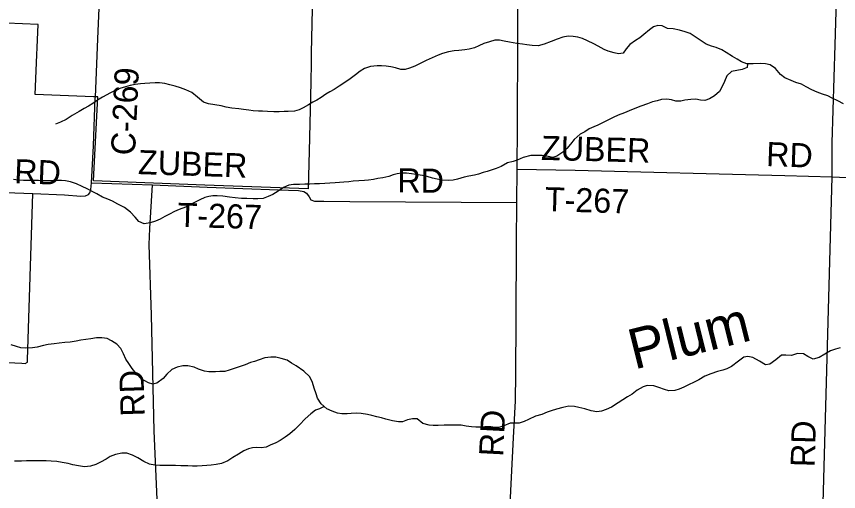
# Model space of a CAD drawing. Extents: x 114843 to 284848, y 317643 to 566895.
# Drawn here: x 179255 to 189485, y 333758 to 339671 of the extents above; entities that cross this region are included whole.
import ezdxf

# ---------------------------------------------------------------- set-up
doc = ezdxf.new("R2010")
doc.units = 0
for name, color, linetype in [('GM_X_Corporation', 7, 'Continuous'), ('GM_X_County_Road', 7, 'Continuous'), ('GM_X_County_Road_Text', 7, 'Continuous'), ('GM_X_Minor_River', 7, 'Continuous'), ('GM_X_Minor_River_Text', 7, 'Continuous'), ('GM_X_Township_Road', 7, 'Continuous'), ('GM_X_Township_Road_Text', 7, 'Continuous')]:
    doc.layers.add(name, color=color, linetype=linetype)

msp = doc.modelspace()

# ---------------------------------------------------------------- linework, layer by layer
at = {"layer": 'GM_X_Corporation'}
msp.add_lwpolyline([(182935, 339760), (182924, 339218), (182922, 339094), (182917, 338853), (182897, 337993), (182887, 337527), (181600, 337570), (180216, 337624), (180267, 338672), (180216, 338671), (179488, 338699), (179509, 339194), (179512, 339284), (179526, 339572), (179135, 339589)], dxfattribs=at)
at = {"layer": 'GM_X_County_Road'}
msp.add_line((185483, 337354), (185486, 337772), dxfattribs=at)
for points in [[(185486, 337772), (185489, 338308), (185495, 339398), (185496, 340014), (185491, 340851), (185499, 341591), (185499, 341596)], [(180237, 338657), (180238, 338668), (180256, 339082), (180270, 339390), (180349, 341300)], [(180188, 337600), (180213, 338061), (180237, 338657)], [(173842, 337695), (174275, 337678), (175652, 337624), (177207, 337559), (178674, 337497), (179461, 337466), (179852, 337451), (180056, 337436), (180116, 337440), (180152, 337456), (180170, 337475), (180182, 337517), (180188, 337600)], [(185191, 330009), (185235, 330573), (185269, 330895), (185281, 331026), (185287, 331193), (185289, 331381), (185389, 333425), (185415, 333935), (185439, 334426), (185464, 334887), (185471, 335221), (185475, 335891), (185479, 336859), (185483, 337354)]]:
    msp.add_lwpolyline(points, dxfattribs=at)
at = {"layer": 'GM_X_Minor_River'}
for points in [[(188034, 339254), (187962, 339284), (187902, 339302), (187836, 339324), (187762, 339375), (187690, 339427), (187638, 339459), (187578, 339481), (187504, 339499), (187426, 339515), (187358, 339522), (187290, 339552), (187236, 339558), (187184, 339542), (187132, 339504), (187062, 339444), (187012, 339404), (186957, 339370), (186887, 339322), (186843, 339268), (186805, 339214), (186747, 339204), (186693, 339216), (186619, 339240), (186567, 339260), (186493, 339300), (186439, 339328), (186363, 339367), (186297, 339397), (186241, 339411), (186183, 339421), (186119, 339425), (186055, 339411), (185983, 339387), (185909, 339359), (185823, 339327), (185747, 339305), (185674, 339311), (185606, 339316), (185552, 339324), (185480, 339334), (185390, 339352), (185324, 339364), (185266, 339374), (185210, 339374), (185140, 339356), (185072, 339332), (185008, 339306), (184954, 339282), (184890, 339264), (184836, 339257), (184762, 339247), (184700, 339241), (184632, 339231), (184558, 339211), (184501, 339189), (184427, 339155), (184355, 339121), (184287, 339091), (184213, 339053), (184145, 339025), (184093, 339011), (184037, 339011), (183971, 339029), (183913, 339043), (183855, 339051), (183797, 339056), (183743, 339054), (183663, 339046), (183587, 339022), (183533, 338988), (183474, 338946), (183408, 338896), (183342, 338850), (183270, 338802), (183208, 338760), (183156, 338732), (183106, 338702), (183048, 338662), (182992, 338630), (182942, 338604), (182889, 338572), (182823, 338532), (182773, 338508), (182715, 338490), (182637, 338486), (182587, 338488), (182525, 338484), (182457, 338484), (182381, 338486), (182319, 338490), (182269, 338492), (182201, 338497), (182149, 338503), (182079, 338511), (182021, 338519), (181937, 338529), (181867, 338543), (181803, 338557), (181723, 338569), (181645, 338584)], [(189548, 338582), (189478, 338621), (189406, 338655), (189350, 338681), (189284, 338703), (189218, 338727), (189152, 338757), (189082, 338794), (189024, 338826), (188954, 338850), (188896, 338874), (188818, 338906), (188764, 338948), (188700, 339021), (188632, 339067), (188574, 339079), (188516, 339083), (188422, 339079), (188342, 339081), (188278, 339107), (188224, 339137), (188166, 339174), (188088, 339220), (188034, 339254)], [(188351, 339081), (188348, 339037), (188286, 339011), (188218, 338999), (188152, 338987), (188094, 338933), (188065, 338863), (188041, 338807), (188003, 338737), (187943, 338683), (187879, 338645), (187823, 338625), (187767, 338629), (187709, 338641), (187647, 338639), (187571, 338627), (187521, 338615), (187461, 338617), (187405, 338632), (187349, 338640), (187283, 338636), (187228, 338622), (187170, 338606), (187108, 338584), (187026, 338552), (186952, 338524), (186878, 338494), (186822, 338472), (186744, 338442), (186682, 338414), (186624, 338386), (186491, 338318), (186441, 338296), (186383, 338272), (186327, 338234), (186271, 338206), (186197, 338140), (186151, 338082), (186105, 338028), (186055, 337980), (185981, 337930), (185928, 337914), (185872, 337928), (185798, 337938), (185726, 337942), (185654, 337940), (185562, 337917), (185488, 337881), (185436, 337867), (185364, 337849), (185286, 337805), (185224, 337779), (185164, 337759), (185112, 337741), (185062, 337727), (185006, 337709), (184953, 337697), (184885, 337681), (184825, 337669), (184745, 337647), (184689, 337635), (184627, 337629), (184547, 337635), (184491, 337645), (184431, 337660), (184367, 337678), (184307, 337692), (184227, 337704), (184173, 337712), (184109, 337720), (184045, 337720), (183991, 337712), (183941, 337698), (183887, 337680), (183815, 337664), (183753, 337653), (183699, 337643), (183638, 337633), (183586, 337629), (183446, 337619), (183392, 337613), (183328, 337609), (183274, 337605), (183222, 337601), (183156, 337597), (183094, 337593), (183028, 337587), (182964, 337586), (182908, 337584), (182844, 337584), (182778, 337580), (182704, 337580), (182646, 337570), (182578, 337542), (182513, 337498), (182447, 337454), (182389, 337428), (182327, 337406), (182259, 337402), (182201, 337402), (182121, 337404)], [(181645, 338584), (181585, 338602), (181509, 338668), (181439, 338724), (181363, 338758), (181297, 338784), (181231, 338803), (181163, 338821), (181103, 338835), (181035, 338843), (180981, 338843), (180916, 338841), (180852, 338837), (180800, 338833), (180732, 338823), (180670, 338811), (180614, 338795), (180540, 338772), (180484, 338750), (180426, 338718), (180328, 338664), (180264, 338628), (180204, 338586), (180150, 338552), (180099, 338524), (180035, 338488), (179949, 338436), (179875, 338390), (179805, 338356), (179741, 338328)], [(182121, 337404), (182055, 337404), (181979, 337413), (181905, 337421), (181825, 337433), (181755, 337437), (181701, 337437), (181651, 337431), (181601, 337417), (181539, 337389), (181481, 337361), (181408, 337323), (181358, 337297), (181280, 337267), (181224, 337245), (181160, 337211), (181100, 337181), (181042, 337149), (180986, 337121), (180918, 337101), (180846, 337091), (180780, 337120), (180734, 337172), (180674, 337234), (180600, 337292), (180516, 337336), (180450, 337371), (180394, 337395), (180326, 337423), (180254, 337463), (180198, 337493), (180136, 337525), (180072, 337556), (180004, 337588), (179928, 337614), (179866, 337626), (179814, 337630), (179724, 337630), (179592, 337626), (179530, 337628), (179342, 337629), (179277, 337633), (179219, 337641)], [(184971, 334558), (184918, 334562), (184850, 334572), (184790, 334582), (184732, 334584), (184646, 334582), (184578, 334582), (184502, 334578), (184442, 334581), (184390, 334583), (184312, 334605), (184240, 334661), (184182, 334661), (184120, 334649), (184060, 334625), (184008, 334627), (183934, 334639), (183852, 334660), (183796, 334674), (183740, 334688), (183678, 334706), (183624, 334716), (183546, 334730), (183486, 334732), (183420, 334728), (183370, 334724), (183306, 334724), (183250, 334735), (183184, 334757), (183116, 334789), (183048, 334849), (183002, 334921), (182986, 334976), (182960, 335046), (182940, 335114), (182906, 335184), (182830, 335256), (182734, 335323), (182680, 335357), (182624, 335391), (182550, 335413), (182482, 335429), (182422, 335431), (182346, 335421), (182274, 335396), (182216, 335378), (182166, 335364), (182100, 335336), (182040, 335314), (181952, 335286), (181902, 335270), (181847, 335254), (181785, 335250), (181731, 335248), (181649, 335246), (181597, 335256), (181521, 335282), (181465, 335306), (181387, 335323), (181325, 335323), (181257, 335307), (181187, 335275), (181125, 335217), (181079, 335163), (181003, 335105), (180953, 335095), (180897, 335111), (180809, 335161), (180751, 335221), (180697, 335289), (180655, 335352), (180617, 335406), (180587, 335472), (180553, 335538), (180503, 335594), (180437, 335635), (180385, 335661), (180317, 335671), (180253, 335669), (180181, 335659), (180055, 335641), (179999, 335631), (179923, 335619), (179857, 335611), (179787, 335603), (179723, 335598), (179650, 335586), (179592, 335574), (179512, 335556), (179454, 335546), (179362, 335544), (179310, 335548), (179256, 335562), (179188, 335584)], [(189505, 335546), (189447, 335528), (189383, 335508), (189315, 335466), (189245, 335426), (189171, 335406), (189103, 335438), (189047, 335470), (188975, 335476), (188899, 335452), (188831, 335454), (188773, 335457), (188704, 335398), (188630, 335344), (188574, 335333), (188500, 335379), (188420, 335425), (188358, 335437), (188308, 335429), (188240, 335379), (188152, 335315), (188096, 335287), (188046, 335267), (187980, 335253), (187896, 335221), (187821, 335193), (187745, 335147), (187679, 335115), (187627, 335091), (187561, 335055), (187503, 335033), (187447, 335017), (187373, 335011), (187321, 335026), (187247, 335054), (187185, 335074), (187105, 335078), (187053, 335060), (186981, 335020), (186917, 334970), (186858, 334936), (186744, 334860), (186660, 334810), (186592, 334778), (186536, 334760), (186476, 334750), (186406, 334762), (186328, 334786), (186254, 334805), (186200, 334817), (186130, 334819), (186054, 334805), (185974, 334785), (185909, 334763), (185859, 334745), (185791, 334717), (185713, 334697), (185627, 334653), (185573, 334631), (185509, 334611), (185453, 334607), (185399, 334611), (185321, 334577), (185269, 334559), (185213, 334557), (185159, 334564), (185083, 334564), (185029, 334560), (184971, 334558)], [(183083, 334818), (183028, 334787), (182977, 334771), (182917, 334725), (182849, 334663), (182779, 334589), (182721, 334531), (182657, 334475), (182599, 334433), (182537, 334393), (182482, 334365), (182414, 334335), (182364, 334311), (182300, 334301), (182242, 334305), (182192, 334301), (182142, 334289), (182086, 334265), (182018, 334225), (181948, 334181), (181884, 334139), (181808, 334109), (181742, 334093), (181677, 334085), (181623, 334081), (181565, 334077), (181505, 334073), (181445, 334074), (181389, 334078), (181301, 334080), (181233, 334082), (181165, 334084), (181091, 334082), (181039, 334084), (180977, 334088), (180909, 334098), (180841, 334131), (180767, 334179), (180701, 334211), (180631, 334235), (180565, 334235), (180489, 334219), (180423, 334193), (180371, 334163), (180303, 334123), (180245, 334095), (180178, 334075), (180104, 334067), (180028, 334076), (179958, 334092), (179898, 334106), (179824, 334120), (179756, 334130), (179686, 334136), (179624, 334140), (179574, 334142), (179446, 334142), (179382, 334139), (179318, 334137), (179230, 334135)]]:
    msp.add_lwpolyline(points, dxfattribs=at)
at = {"layer": 'GM_X_Township_Road'}
msp.add_line((185483, 337354), (185486, 337772), dxfattribs=at)
for points in [[(189199, 329914), (189222, 330833), (189237, 331488), (189252, 332112), (189406, 337676), (189404, 338099), (189443, 339319), (189460, 339877), (189447, 339954)], [(185486, 337772), (186206, 337758), (188815, 337693), (189406, 337676), (191442, 337585), (193400, 337511), (193873, 337505)], [(180188, 337600), (180948, 337573), (181628, 337546), (182516, 337514), (182766, 337504), (182831, 337492), (182866, 337471), (182897, 337424), (182920, 337389), (182966, 337371), (183082, 337370), (183403, 337366), (185483, 337354)], [(181072, 330250), (181133, 330298), (181148, 330336), (181158, 330410), (181103, 331497), (181034, 332995), (180969, 334515), (180934, 335955), (180905, 336831), (180914, 337033), (180948, 337573)], [(177774, 334097), (177775, 334129), (177807, 335026), (177815, 335315), (177819, 335357), (177831, 335387), (177852, 335419), (177912, 335422), (179323, 335354), (179365, 335353), (179391, 335367), (179395, 335397), (179461, 337466)]]:
    msp.add_lwpolyline(points, dxfattribs=at)

# ---------------------------------------------------------------- texts
at = {"layer": 'GM_X_County_Road_Text'}
for s, rotation, p in [('C-269', 87.3844, (180730, 337937)), ('RD', 357.9442, (179224, 337596)), ('RD', 86.989, (185310, 334188))]:
    msp.add_text(s, height=300, rotation=rotation, dxfattribs=at).set_placement(p)
at = {"layer": 'GM_X_Minor_River_Text'}
msp.add_text('Plum', height=500, rotation=14.0056, dxfattribs=at).set_placement((186943, 335275))
at = {"layer": 'GM_X_Township_Road_Text'}
for s, rotation, p in [('ZUBER', 358.5245, (185780, 337886)), ('RD', 357.9452, (188580, 337809)), ('ZUBER', 358.1055, (180765, 337709)), ('RD', 359.4247, (183994, 337481)), ('T-267', 358.4476, (185828, 337247)), ('T-267', 358.4476, (181258, 337052)), ('RD', 91.8953, (180853, 334697)), ('RD', 88.4561, (189188, 334059))]:
    msp.add_text(s, height=300, rotation=rotation, dxfattribs=at).set_placement(p)

doc.saveas('drawing.dxf')
